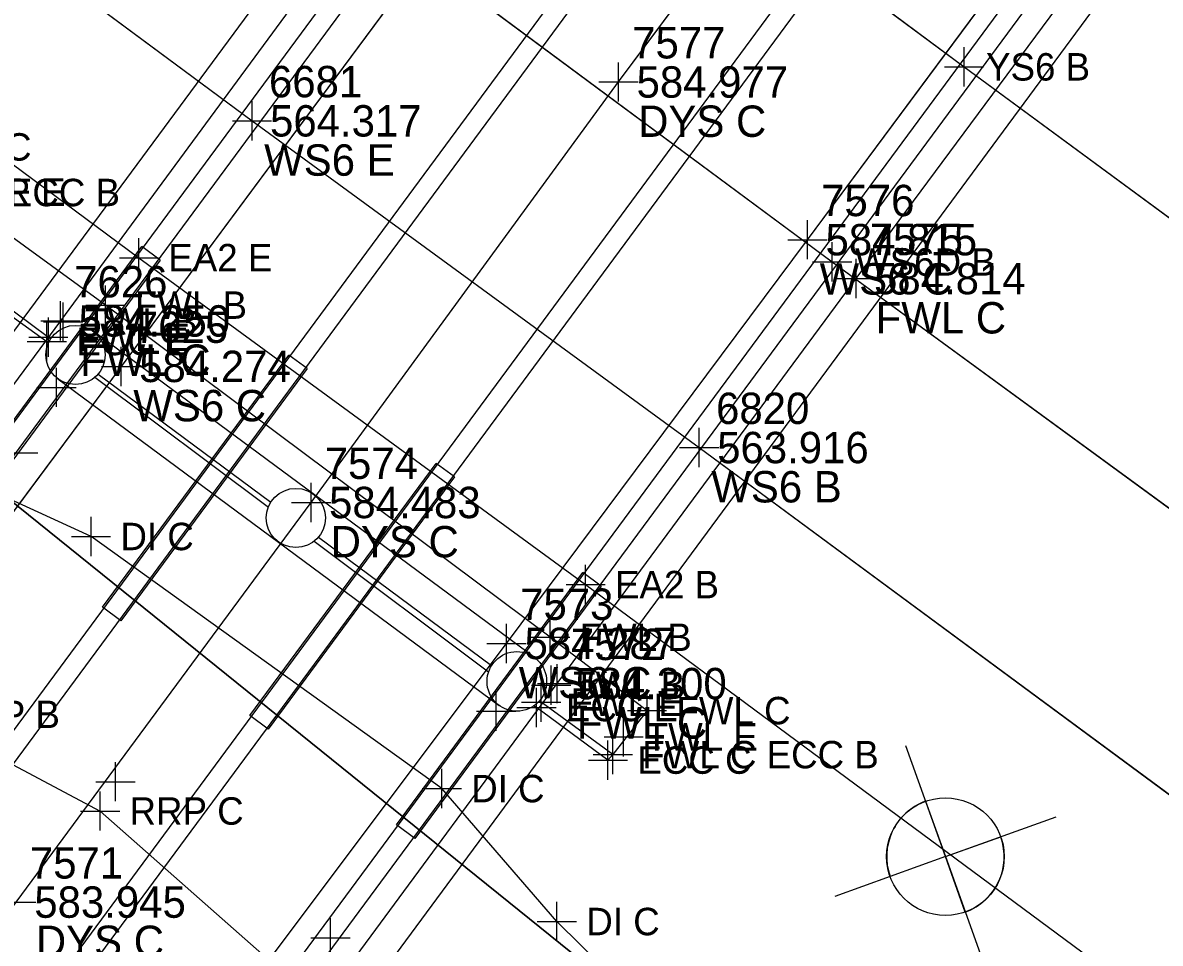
# Model space of a CAD drawing. Extents: x 1324236 to 1326110, y 459090 to 460782.
# Drawn here: x 1325079.7 to 1325137.7, y 459976.5 to 460023.5 of the extents above; entities that cross this region are included whole.
import ezdxf

# ---------------------------------------------------------------- set-up
doc = ezdxf.new("R2010")
doc.units = 0
for name, color, linetype in [('BD_X_Building', 7, 'Continuous'), ('BD_X_Canopy', 7, 'Continuous'), ('DR_X_Ditch', 7, 'Continuous'), ('DR_X_Drive_Pipe', 7, 'Continuous'), ('DR_X_Storm_Sewer', 7, 'Continuous'), ('DT_X_Contour_Text', 7, 'Continuous'), ('DT_X_Terrain_Boundary', 7, 'Continuous'), ('DV_X_Property_Line', 7, 'Continuous'), ('E-RW-ODOT', 7, 'Continuous'), ('GT_Project_Soil_Boring', 7, 'Continuous'), ('LT_X_Poles', 7, 'Continuous'), ('PM_X_Edge_Line', 7, 'Continuous'), ('PM_X_Lane_Line', 7, 'Continuous'), ('PV_X_Shoulder', 7, 'Continuous'), ('RW_X_CL', 7, 'Continuous'), ('RW_X_Esmt_SH', 7, 'Continuous'), ('UT_X_Gas', 7, 'Continuous'), ('VG_X_Tree_Line_Lt', 7, 'Continuous')]:
    doc.layers.add(name, color=color, linetype=linetype)

msp = doc.modelspace()

# ---------------------------------------------------------------- linework, layer by layer
at = {"layer": 'BD_X_Building'}
for p, q in [((1325052.458, 459966.873), (1325198.712, 460164.842)), ((1325053.263, 459966.279), (1325199.516, 460164.248)), ((1325059.964, 459961.355), (1325206.222, 460159.32)), ((1325060.768, 459960.761), (1325207.027, 460158.725)), ((1325067.482, 459955.828), (1325213.75, 460153.784)), ((1325068.286, 459955.234), (1325214.554, 460153.19)), ((1325074.995, 459950.304), (1325221.27, 460148.255)), ((1325075.8, 459949.71), (1325222.074, 460147.66))]:
    msp.add_line(p, q, dxfattribs=at)
at = {"layer": 'BD_X_Canopy'}
for points in [[(1325045.611, 459932.876), (1325057.851, 459949.53), (1325064.246, 459958.184), (1325079.335, 459978.633), (1325094.378, 459999.012), (1325110.069, 460020.457), (1325125.333, 460040.949), (1325138.348, 460058.621), (1325153.722, 460079.38), (1325168.359, 460099.091), (1325182.797, 460118.646), (1325197.597, 460138.568), (1325210.747, 460156.012)], [(1325098.234, 460028.131), (1325120.972, 460011.28), (1325148.512, 459991.159), (1325175.708, 459971.231), (1325203.741, 459951.017), (1325230.098, 459931.753), (1325259.754, 459910.429), (1325314.217, 459871.975), (1325314.217, 459871.975), (1325341.705, 459852.598)]]:
    msp.add_lwpolyline(points, dxfattribs=at)
at = {"layer": 'DR_X_Ditch'}
for p, q in [((1325080.898, 460007.223), (1325080.981, 460007.161)), ((1325083.344, 460005.395), (1325092.199, 459998.78)), ((1325094.535, 459997.035), (1325103.44, 459990.381)), ((1325105.76, 459988.648), (1325105.88, 459988.558))]:
    msp.add_line(p, q, dxfattribs=at)
for points in [[(1325036.739, 460059.183), (1325045.827, 460052.376), (1325045.827, 460052.376), (1325063.781, 460038.898), (1325063.781, 460038.898), (1325091.366, 460018.476)], [(1325105.01, 460038.085), (1325127.697, 460021.23), (1325155.597, 460000.717), (1325182.421, 459981.058), (1325210.568, 459960.686), (1325238.635, 459940.347), (1325308.698, 459890.503), (1325308.698, 459890.503), (1325349.012, 459862.044), (1325349.012, 459862.044), (1325431.768, 459803.914), (1325432.23, 459803.591), (1325432.23, 459803.591), (1325448.949, 459791.987), (1325448.949, 459791.987), (1325460.04, 459784.342), (1325460.04, 459784.342), (1325460.306, 459784.16), (1325460.306, 459784.16), (1325516.924, 459745.667), (1325550.103, 459723.204), (1325550.103, 459723.204), (1325604.669, 459686.509)], [(1325091.366, 460018.476), (1325114.182, 460001.814), (1325140.652, 459982.287), (1325168.982, 459961.472), (1325196.796, 459941.357), (1325224.067, 459921.485), (1325251.917, 459901.296), (1325270.427, 459887.921), (1325270.427, 459887.921), (1325279.777, 459881.226), (1325279.777, 459881.226), (1325307.114, 459861.771), (1325307.435, 459861.543), (1325307.435, 459861.543), (1325324.586, 459849.365), (1325324.586, 459849.365), (1325334.901, 459842.056), (1325334.901, 459842.056), (1325346.757, 459833.744)]]:
    msp.add_lwpolyline(points, dxfattribs=at)
at = {"layer": 'DR_X_Drive_Pipe'}
for p, q in [((1325083.15, 459997.279), (1325062.87, 460006.541)), ((1325101.049, 459984.421), (1325083.15, 459997.279)), ((1325106.923, 459977.642), (1325101.049, 459984.421)), ((1325125.22, 459959.621), (1325106.923, 459977.642))]:
    msp.add_line(p, q, dxfattribs=at)
at = {"layer": 'DR_X_Storm_Sewer'}
for p, q in [((1325110.069, 460020.457), (1325125.333, 460040.949)), ((1325094.378, 459999.012), (1325110.069, 460020.457)), ((1325079.335, 459978.633), (1325094.378, 459999.012))]:
    msp.add_line(p, q, dxfattribs=at)
at = {"layer": 'DT_X_Contour_Text'}
for p, q in [((1325122.189, 460010.431), (1325137.054, 460030.482)), ((1325096.577, 460028.624), (1325081.594, 460008.271)), ((1325106.937, 459989.775), (1325122.189, 460010.431)), ((1325081.594, 460008.271), (1325066.887, 459988.451)), ((1325080.974, 460007.438), (1325081.086, 460007.355)), ((1325083.509, 460005.562), (1325092.329, 459999.035)), ((1325094.751, 459997.243), (1325103.593, 459990.699)), ((1325092.17, 459969.791), (1325106.937, 459989.775)), ((1325106.031, 459988.896), (1325106.121, 459988.829)), ((1325074.34, 459988.207), (1325083.613, 459983.278)), ((1325083.613, 459983.278), (1325093.644, 459974.432))]:
    msp.add_line(p, q, dxfattribs=at)
at = {"layer": 'DT_X_Terrain_Boundary'}
for p, q in [((1325083.887, 460009.077), (1325072.788, 460017.146)), ((1325071.062, 460014.821), (1325080.974, 460007.438)), ((1325106.585, 459992.139), (1325083.887, 460009.077)), ((1325106.585, 459992.139), (1325111.521, 459988.399)), ((1325109.78, 459986.153), (1325106.121, 459988.829)), ((1325111.521, 459988.399), (1325109.78, 459986.153))]:
    msp.add_line(p, q, dxfattribs=at)
at = {"layer": 'DV_X_Property_Line'}
for p, q in [((1325085.594, 460010.496), (1325085.594, 460012.496)), ((1325084.594, 460011.496), (1325086.594, 460011.496)), ((1325122.189, 460009.431), (1325122.189, 460011.431)), ((1325083.887, 460008.077), (1325083.887, 460010.077)), ((1325121.189, 460010.431), (1325123.189, 460010.431)), ((1325081.594, 460007.271), (1325081.594, 460009.271)), ((1325081.728, 460007.219), (1325081.728, 460009.219)), ((1325082.887, 460009.077), (1325084.887, 460009.077)), ((1325080.594, 460008.271), (1325082.594, 460008.271)), ((1325080.974, 460006.438), (1325080.974, 460008.438)), ((1325080.728, 460008.219), (1325082.728, 460008.219)), ((1325080.898, 460006.223), (1325080.898, 460008.223)), ((1325079.898, 460007.223), (1325081.898, 460007.223)), ((1325079.974, 460007.438), (1325081.974, 460007.438)), ((1325080.898, 460007.223), (1325080.981, 460007.161)), ((1325108.388, 459993.824), (1325108.388, 459995.824)), ((1325107.388, 459994.824), (1325109.388, 459994.824)), ((1325106.585, 459991.139), (1325106.585, 459993.139)), ((1325105.585, 459992.139), (1325107.585, 459992.139)), ((1325106.627, 459988.691), (1325106.627, 459990.691)), ((1325106.937, 459988.775), (1325106.937, 459990.775)), ((1325105.627, 459989.691), (1325107.627, 459989.691)), ((1325105.937, 459989.775), (1325107.937, 459989.775)), ((1325106.121, 459987.829), (1325106.121, 459989.829)), ((1325105.88, 459987.558), (1325105.88, 459989.558)), ((1325111.521, 459987.399), (1325111.521, 459989.399)), ((1325104.88, 459988.558), (1325106.88, 459988.558)), ((1325105.121, 459988.829), (1325107.121, 459988.829)), ((1325105.76, 459988.648), (1325105.88, 459988.558)), ((1325110.327, 459986.058), (1325110.327, 459988.058)), ((1325110.521, 459988.399), (1325112.521, 459988.399)), ((1325109.327, 459987.058), (1325111.327, 459987.058)), ((1325109.529, 459984.875), (1325109.529, 459986.875)), ((1325109.78, 459985.153), (1325109.78, 459987.153)), ((1325108.529, 459985.875), (1325110.529, 459985.875)), ((1325108.78, 459986.153), (1325110.78, 459986.153)), ((1325083.613, 459982.278), (1325083.613, 459984.278)), ((1325082.613, 459983.278), (1325084.613, 459983.278))]:
    msp.add_line(p, q, dxfattribs=at)
at = {"layer": 'E-RW-ODOT'}
for p, q in [((1325006.97, 460057.154), (1325176.946, 459920.265)), ((1325176.946, 459920.265), (1325006.97, 460057.154))]:
    msp.add_line(p, q, dxfattribs=at)
at = {"layer": 'GT_Project_Soil_Boring'}
for p, q in [((1325126.749, 459980.951), (1325124.723, 459986.599)), ((1325125.736, 459983.775), (1325126.749, 459980.951)), ((1325126.749, 459980.951), (1325132.396, 459982.977)), ((1325126.749, 459980.951), (1325129.572, 459981.964)), ((1325126.749, 459980.951), (1325121.101, 459978.925)), ((1325126.749, 459980.951), (1325123.925, 459979.938)), ((1325126.749, 459980.951), (1325128.775, 459975.303)), ((1325127.762, 459978.127), (1325126.749, 459980.951))]:
    msp.add_line(p, q, dxfattribs=at)
msp.add_circle((1325126.749, 459980.951), 3, dxfattribs=at)
for start, end in [(109.73444, 199.73444), (289.73444, 19.73444)]:
    msp.add_arc((1325126.749, 459980.951), 3, start, end, dxfattribs=at)
at = {"layer": 'LT_X_Poles'}
msp.add_lwpolyline([(1325105.01, 460038.085), (1325127.697, 460021.23), (1325155.597, 460000.717), (1325182.421, 459981.058), (1325210.568, 459960.686), (1325238.635, 459940.347), (1325308.698, 459890.503), (1325308.698, 459890.503), (1325349.012, 459862.044), (1325349.012, 459862.044), (1325431.768, 459803.914), (1325432.23, 459803.591), (1325432.23, 459803.591), (1325448.949, 459791.987), (1325448.949, 459791.987), (1325460.04, 459784.342), (1325460.04, 459784.342), (1325460.306, 459784.16), (1325460.306, 459784.16), (1325516.924, 459745.667), (1325550.103, 459723.204), (1325550.103, 459723.204), (1325604.669, 459686.509)], dxfattribs=at)
at = {"layer": 'PM_X_Edge_Line'}
for p, q in [((1325063.781, 460038.898), (1325091.366, 460018.476)), ((1325105.01, 460038.085), (1325127.697, 460021.23)), ((1325119.711, 460012.415), (1325134.634, 460032.509)), ((1325099.946, 460026.52), (1325084.688, 460005.952)), ((1325127.697, 460021.23), (1325155.597, 460000.717)), ((1325091.366, 460018.476), (1325114.182, 460001.814)), ((1325104.352, 459991.824), (1325119.711, 460012.415)), ((1325084.688, 460005.952), (1325070.054, 459986.286)), ((1325114.182, 460001.814), (1325140.652, 459982.287)), ((1325089.476, 459972.013), (1325104.352, 459991.824))]:
    msp.add_line(p, q, dxfattribs=at)
for points in [[(1325043.875, 459908.523), (1325057.387, 459928.027), (1325068.015, 459942.962), (1325074.036, 459951.056), (1325089.476, 459972.013), (1325104.352, 459991.824), (1325119.711, 460012.415), (1325134.634, 460032.509), (1325148.617, 460051.256), (1325163.849, 460071.849), (1325178.331, 460091.329), (1325192.857, 460110.836), (1325207.605, 460130.872), (1325220.672, 460148.677), (1325238.037, 460172.457)], [(1325201.35, 460162.951), (1325188.112, 460145.092), (1325173.118, 460124.971), (1325158.515, 460105.214), (1325144.058, 460085.869), (1325128.817, 460065.555), (1325114.8, 460046.648), (1325099.946, 460026.52), (1325084.688, 460005.952), (1325070.054, 459986.286), (1325054.62, 459965.363)]]:
    msp.add_lwpolyline(points, dxfattribs=at)
at = {"layer": 'PM_X_Lane_Line'}
for p, q in [((1325098.234, 460028.131), (1325120.972, 460011.28)), ((1325120.972, 460011.28), (1325148.512, 459991.159))]:
    msp.add_line(p, q, dxfattribs=at)
at = {"layer": 'PV_X_Shoulder'}
for p, q in [((1325076.227, 459999.182), (1325085.741, 460012.06)), ((1325086.674, 460011.37), (1325085.741, 460012.06)), ((1325086.674, 460011.37), (1325077.16, 459998.493)), ((1325083.738, 459993.668), (1325093.241, 460006.531)), ((1325094.174, 460005.841), (1325093.241, 460006.531)), ((1325083.344, 460005.395), (1325092.199, 459998.78)), ((1325094.174, 460005.841), (1325084.671, 459992.979)), ((1325091.26, 459988.142), (1325100.762, 460001.002)), ((1325101.695, 460000.313), (1325100.762, 460001.002)), ((1325101.695, 460000.313), (1325092.192, 459987.453)), ((1325094.535, 459997.035), (1325103.44, 459990.381)), ((1325098.737, 459982.567), (1325108.25, 459995.441)), ((1325109.183, 459994.752), (1325108.25, 459995.441)), ((1325109.183, 459994.752), (1325099.669, 459981.878)), ((1325084.671, 459992.979), (1325083.738, 459993.668)), ((1325092.192, 459987.453), (1325091.26, 459988.142)), ((1325099.669, 459981.878), (1325098.737, 459982.567))]:
    msp.add_line(p, q, dxfattribs=at)
for points in [[(1324649.531, 460330.497), (1324657.612, 460337.235), (1324685.428, 460316.012), (1324711.06, 460296.039), (1324736.022, 460276.346), (1324762.817, 460255.116), (1324789.542, 460234.24), (1324816.214, 460213.473), (1324842.972, 460192.593), (1324868.903, 460172.353), (1324896.063, 460152.058), (1324922.978, 460130.99), (1324949.476, 460111.068), (1324976.29, 460090.488), (1325004.327, 460071.447), (1325031.27, 460052.085), (1325058.132, 460031.851), (1325085.594, 460011.496)], [(1325071.062, 460014.821), (1325070.905, 460014.414), (1325080.898, 460007.223)], [(1325085.594, 460011.496), (1325108.388, 459994.824), (1325135.872, 459974.49), (1325163.799, 459954.119), (1325191.382, 459934.088), (1325219.196, 459913.961), (1325246.974, 459893.826), (1325265.477, 459880.633), (1325265.477, 459880.633), (1325274.764, 459874.038), (1325274.764, 459874.038), (1325302.448, 459854.431), (1325302.558, 459854.353), (1325302.558, 459854.353), (1325321.382, 459841.058), (1325321.382, 459841.058), (1325330.111, 459834.905), (1325330.111, 459834.905), (1325344.037, 459825.106)], [(1325109.78, 459986.153), (1325109.529, 459985.875), (1325105.88, 459988.558)]]:
    msp.add_lwpolyline(points, dxfattribs=at)
at = {"layer": 'RW_X_CL'}
for p, q in [((1325127.697, 460020.23), (1325127.697, 460022.23)), ((1325110.069, 460019.457), (1325110.069, 460021.457)), ((1325126.697, 460021.23), (1325128.697, 460021.23)), ((1325109.069, 460020.457), (1325111.069, 460020.457)), ((1325091.366, 460017.476), (1325091.366, 460019.476)), ((1325090.366, 460018.476), (1325092.366, 460018.476)), ((1325119.711, 460011.415), (1325119.711, 460013.415)), ((1325118.711, 460012.415), (1325120.711, 460012.415)), ((1325120.972, 460010.28), (1325120.972, 460012.28)), ((1325119.972, 460011.28), (1325121.972, 460011.28)), ((1325084.688, 460004.952), (1325084.688, 460006.952)), ((1325083.688, 460005.952), (1325085.688, 460005.952)), ((1325081.386, 460003.883), (1325081.386, 460005.883)), ((1325080.386, 460004.883), (1325082.386, 460004.883)), ((1325114.182, 460000.814), (1325114.182, 460002.814)), ((1325078.432, 460001.548), (1325080.432, 460001.548)), ((1325113.182, 460001.814), (1325115.182, 460001.814)), ((1325094.378, 459998.012), (1325094.378, 460000.012)), ((1325093.378, 459999.012), (1325095.378, 459999.012)), ((1325104.352, 459990.824), (1325104.352, 459992.824)), ((1325103.352, 459991.824), (1325105.352, 459991.824)), ((1325103.819, 459987.375), (1325103.819, 459989.375)), ((1325102.819, 459988.375), (1325104.819, 459988.375)), ((1325084.402, 459983.774), (1325084.402, 459985.774)), ((1325083.402, 459984.774), (1325085.402, 459984.774)), ((1325078.335, 459978.633), (1325080.335, 459978.633)), ((1325095.374, 459975.807), (1325095.374, 459977.807)), ((1325094.374, 459976.807), (1325096.374, 459976.807))]:
    msp.add_line(p, q, dxfattribs=at)
at = {"layer": 'RW_X_Esmt_SH'}
for p, q in [((1325083.15, 459996.279), (1325083.15, 459998.279)), ((1325082.15, 459997.279), (1325084.15, 459997.279)), ((1325101.049, 459983.421), (1325101.049, 459985.421)), ((1325100.049, 459984.421), (1325102.049, 459984.421)), ((1325106.923, 459976.642), (1325106.923, 459978.642)), ((1325105.923, 459977.642), (1325107.923, 459977.642))]:
    msp.add_line(p, q, dxfattribs=at)
at = {"layer": 'UT_X_Gas'}
for p, q in [((1325196.49, 460166.476), (1325050.21, 459968.526)), ((1325078.063, 459948.049), (1325224.327, 460146.007))]:
    msp.add_line(p, q, dxfattribs=at)
at = {"layer": 'VG_X_Tree_Line_Lt'}
for p, q in [((1325105.78, 459991.108), (1325083.253, 460007.751)), ((1325081.457, 460005.323), (1325103.973, 459988.663))]:
    msp.add_line(p, q, dxfattribs=at)
for centre, radius in [((1325082.355, 460006.536), 1.51), ((1325093.602, 459998.222), 1.51), ((1325104.877, 459989.885), 1.52)]:
    msp.add_circle(centre, radius, dxfattribs=at)

# ---------------------------------------------------------------- texts
at = {"layer": 'DV_X_Property_Line'}
for s, height, p in [('FWL C', 1.4, (1325074.288, 460016.446)), ('FWL C ECC B', 1.4, (1325072.562, 460014.121)), ('7575', 1.6, (1325122.884, 460011.631)), ('EA2 E', 1.4, (1325087.094, 460010.796)), ('584.814', 1.6, (1325123.107, 460009.631)), ('7626', 1.6, (1325082.289, 460009.471)), ('FWL B', 1.4, (1325085.387, 460008.377)), ('584.250', 1.6, (1325082.512, 460007.471)), ('TWL B', 1.4, (1325082.853, 460007.519)), ('FWL C', 1.6, (1325123.189, 460007.631)), ('ECC E', 1.4, (1325082.398, 460006.523)), ('FWL E', 1.4, (1325082.474, 460006.738)), ('FWL C', 1.6, (1325082.594, 460005.471)), ('EA2 B', 1.4, (1325109.888, 459994.124)), ('7572', 1.6, (1325107.632, 459990.975)), ('FWL B', 1.4, (1325108.085, 459991.439)), ('TWL B', 1.4, (1325107.752, 459988.991)), ('584.300', 1.6, (1325107.855, 459988.975)), ('ECC E', 1.4, (1325107.38, 459987.858)), ('FWL E', 1.4, (1325107.621, 459988.129)), ('FWL C', 1.4, (1325113.021, 459987.699)), ('RRP B', 1.4, (1325075.84, 459987.507)), ('FWL C', 1.6, (1325107.937, 459986.975)), ('TWL E', 1.4, (1325111.452, 459986.358)), ('FWL C ECC B', 1.4, (1325111.28, 459985.453)), ('ECC C', 1.4, (1325111.029, 459985.175)), ('RRP C', 1.4, (1325085.113, 459982.578))]:
    msp.add_text(s, height=height, dxfattribs=at).set_placement(p)
at = {"layer": 'RW_X_CL'}
for s, height, p in [('7577', 1.6, (1325110.764, 460021.657)), ('YS6 B', 1.4, (1325128.822, 460020.53)), ('6681', 1.6, (1325092.229, 460019.676)), ('584.977', 1.6, (1325110.987, 460019.657)), ('564.317', 1.6, (1325092.284, 460017.676)), ('DYS C', 1.6, (1325111.069, 460017.657)), ('WS6 E', 1.6, (1325091.985, 460015.676)), ('7576', 1.6, (1325120.406, 460013.615)), ('584.815', 1.6, (1325120.629, 460011.615)), ('WS6D B', 1.4, (1325122.139, 460010.58)), ('WS6 C', 1.6, (1325120.33, 460009.615)), ('7625', 1.6, (1325085.383, 460007.152)), ('584.274', 1.6, (1325085.606, 460005.152)), ('WS6 C', 1.6, (1325085.307, 460003.152)), ('6820', 1.6, (1325115.045, 460003.014)), ('563.916', 1.6, (1325115.1, 460001.014)), ('7574', 1.6, (1325095.073, 460000.212)), ('WS6 B', 1.6, (1325114.801, 459999.014)), ('584.483', 1.6, (1325095.296, 459998.212)), ('DYS C', 1.6, (1325095.378, 459996.212)), ('7573', 1.6, (1325105.047, 459993.024)), ('584.287', 1.6, (1325105.27, 459991.024)), ('WS6 C', 1.6, (1325104.971, 459989.024)), ('7571', 1.6, (1325080.03, 459979.833)), ('583.945', 1.6, (1325080.253, 459977.833)), ('DYS C', 1.6, (1325080.335, 459975.833))]:
    msp.add_text(s, height=height, dxfattribs=at).set_placement(p)
at = {"layer": 'RW_X_Esmt_SH'}
for s, p in [('GR E', (1325077.271, 460014.14)), ('DI C', (1325084.65, 459996.579)), ('DI C', (1325102.549, 459983.721)), ('DI C', (1325108.423, 459976.942))]:
    msp.add_text(s, height=1.4, dxfattribs=at).set_placement(p)

doc.saveas('drawing.dxf')
